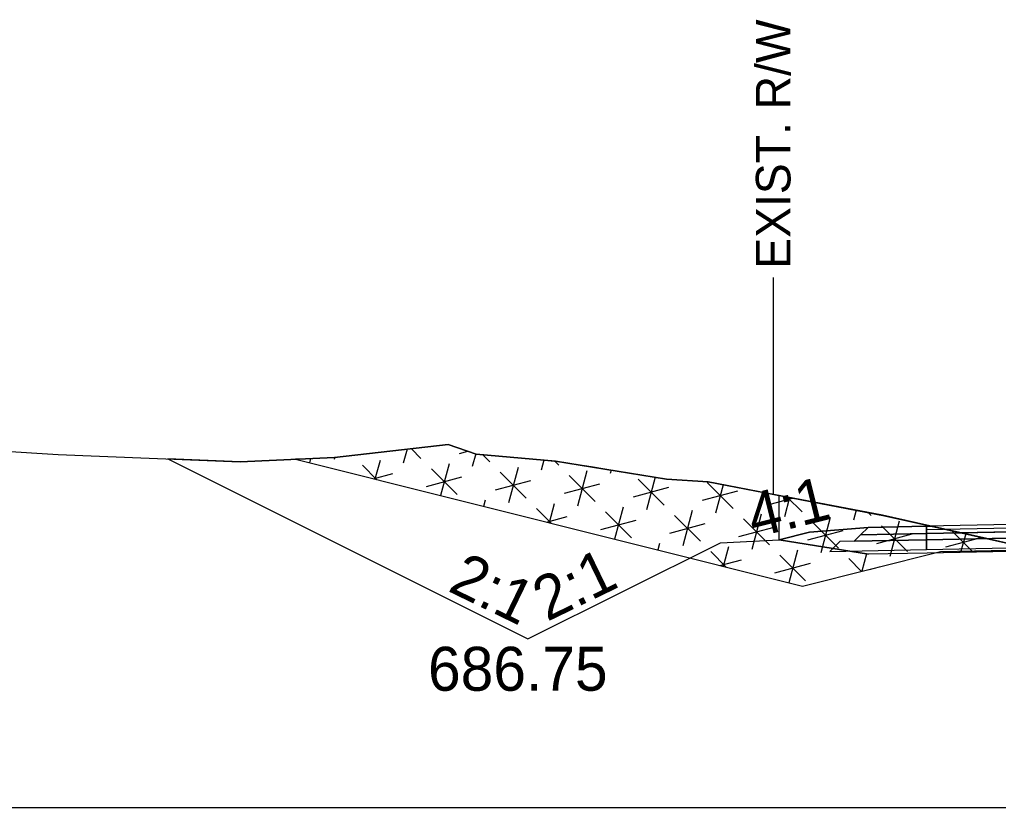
# Model space of a CAD drawing. Extents: x -26 to 4303, y -10 to 9577.
# Drawn here: x 3094.26 to 3127.69, y 2000 to 2026.9 of the extents above; entities that cross this region are included whole.
import ezdxf

# ---------------------------------------------------------------- set-up
doc = ezdxf.new("R2010")
doc.units = 0
for name, color, linetype in [('Exist CMT Pavement', 7, 'Continuous'), ('Old_Level_10', 7, 'Continuous'), ('Old_Level_2', 7, 'Continuous'), ('Pattern 3', 7, 'Continuous'), ('Prop CMT Conc Surface', 7, 'Continuous'), ('Prop CMT Concrete Structures', 7, 'Continuous'), ('Prop CMT Concrete Wall', 7, 'Continuous'), ('Prop CMT Pvmt Course 1', 7, 'Continuous'), ('Prop CMT Pvmt Course 2', 7, 'Continuous'), ('Prop CMT Pvmt Course 2 Wedge', 7, 'Continuous'), ('Prop CMT Pvmt Course 3', 7, 'Continuous'), ('Prop CMT Pvmt Surface', 7, 'Continuous'), ('Prop CMT Pvmt Wedge Surface 1', 7, 'Continuous'), ('Prop CMT Shld Paved Course 1', 7, 'Continuous'), ('Prop CMT Shld Paved Course 2', 7, 'Continuous'), ('Prop CMT Shld Paved Course 3', 7, 'Continuous'), ('Prop CMT Slope Grass', 7, 'Continuous'), ('Prop CMT Subgrade Earthwork', 7, 'Continuous'), ('Prop XS DDE Elevations', 7, 'Continuous'), ('Prop XS Ditch Standard Text', 7, 'Continuous'), ('Prop XS Earthwork Shape', 7, 'Continuous'), ('Prop XS Side Slope Text', 7, 'Continuous'), ('Prop XS Wedging', 7, 'Continuous')]:
    doc.layers.add(name, color=color, linetype=linetype)

msp = doc.modelspace()

# ---------------------------------------------------------------- linework, layer by layer
at = {"layer": 'Exist CMT Pavement'}
msp.add_lwpolyline([(3150, 2010.093), (3125.24, 2009.598)], dxfattribs=at)
at = {"layer": 'Old_Level_10'}
for p, q in [((3099.324, 2011.9), (3111.624, 2005.75)), ((3118.2, 2009.038), (3120.2, 2009.138)), ((3111.624, 2005.75), (3118.2, 2009.038))]:
    msp.add_line(p, q, dxfattribs=at)
at = {"layer": 'Old_Level_2'}
msp.add_line((3000, 2000), (3150, 2000), dxfattribs=at)
msp.add_line((3000, 2000), (3150, 2000), dxfattribs=at)
at = {"layer": 'Pattern 3'}
for p, q in [((3107.494, 2012.228), (3107.367, 2011.755)), ((3107.643, 2012.245), (3107.971, 2011.917)), ((3109.282, 2012.079), (3109.576, 2012.158)), ((3104.201, 2011.907), (3104.162, 2011.763)), ((3105.03, 2011.944), (3105.011, 2011.874)), ((3106.572, 2011.844), (3106.4, 2011.203)), ((3109.839, 2012.067), (3109.724, 2011.637)), ((3110.084, 2012.042), (3110.327, 2011.799)), ((3112.169, 2011.85), (3112.08, 2011.518)), ((3112.551, 2011.813), (3112.684, 2011.68)), ((3105.968, 2011.682), (3106.462, 2011.188)), ((3108.325, 2011.563), (3109.208, 2010.68)), ((3108.928, 2011.725), (3108.638, 2010.644)), ((3110.681, 2011.445), (3111.565, 2010.561)), ((3111.285, 2011.607), (3110.961, 2010.399)), ((3113.641, 2011.488), (3113.318, 2010.281)), ((3114.467, 2011.514), (3114.437, 2011.4)), ((3106.335, 2011.22), (3107.014, 2011.402)), ((3108.163, 2010.96), (3109.37, 2011.283)), ((3110.519, 2010.841), (3111.727, 2011.165)), ((3113.037, 2011.327), (3113.921, 2010.443)), ((3115.394, 2011.208), (3116.278, 2010.324)), ((3115.972, 2011.274), (3115.674, 2010.163)), ((3112.876, 2010.723), (3114.083, 2011.046)), ((3115.232, 2010.604), (3116.44, 2010.928)), ((3117.589, 2010.486), (3118.796, 2010.81)), ((3117.75, 2011.09), (3118.634, 2010.206)), ((3118.291, 2011.015), (3118.031, 2010.044)), ((3110.166, 2010.488), (3110.109, 2010.276)), ((3119.945, 2010.368), (3120.665, 2010.56)), ((3120.562, 2010.58), (3120.387, 2009.926)), ((3120.483, 2010.595), (3120.991, 2010.087)), ((3111.918, 2010.208), (3112.43, 2009.696)), ((3112.522, 2010.369), (3112.347, 2009.717)), ((3114.879, 2010.251), (3114.585, 2009.157)), ((3117.235, 2010.132), (3116.912, 2008.925)), ((3122.834, 2010.145), (3122.743, 2009.807)), ((3112.259, 2009.739), (3112.964, 2009.927)), ((3114.113, 2009.485), (3115.321, 2009.809)), ((3114.275, 2010.089), (3115.159, 2009.205)), ((3116.631, 2009.971), (3117.515, 2009.087)), ((3118.988, 2009.852), (3119.872, 2008.968)), ((3119.591, 2010.014), (3119.268, 2008.807)), ((3121.948, 2009.896), (3121.624, 2008.688)), ((3123.25, 2010.066), (3123.347, 2009.969)), ((3124.304, 2009.777), (3123.981, 2008.57)), ((3116.47, 2009.367), (3117.677, 2009.691)), ((3118.826, 2009.249), (3120.033, 2009.572)), ((3121.182, 2009.13), (3122.39, 2009.454)), ((3121.344, 2009.734), (3122.228, 2008.85)), ((3123.701, 2009.615), (3124.585, 2008.732)), ((3126.108, 2009.447), (3126.8, 2008.754)), ((3123.539, 2009.012), (3124.746, 2009.335)), ((3125.895, 2008.893), (3127.103, 2009.217)), ((3126.576, 2009.342), (3126.416, 2008.747)), ((3116.116, 2009.013), (3116.056, 2008.789)), ((3118.472, 2008.895), (3118.294, 2008.23)), ((3120.829, 2008.777), (3120.532, 2007.67)), ((3117.869, 2008.733), (3118.398, 2008.204)), ((3118.184, 2008.257), (3118.914, 2008.453)), ((3120.225, 2008.615), (3121.109, 2007.731)), ((3122.582, 2008.496), (3123.02, 2008.058)), ((3123.185, 2008.658), (3123.025, 2008.06)), ((3120.063, 2008.011), (3121.271, 2008.335)), ((3123.293, 2008.127), (3123.627, 2008.216))]:
    msp.add_line(p, q, dxfattribs=at)
msp.add_lwpolyline([(3121, 2007.553), (3125.717, 2008.733), (3128.607, 2008.791), (3129.015, 2008.799), (3127.892, 2009.049), (3127.155, 2009.213), (3124.901, 2009.715), (3123.731, 2009.974), (3122.243, 2010.258), (3119.837, 2010.719), (3117.781, 2011.112), (3116.358, 2011.212), (3114.859, 2011.451), (3113.78, 2011.623), (3112.64, 2011.804), (3111.747, 2011.891), (3109.852, 2012.063), (3108.901, 2012.389), (3105.839, 2012.037), (3105.261, 2011.971), (3105.02, 2011.943), (3104.701, 2011.929), (3103.679, 2011.884)], close=True, dxfattribs=at)
at = {"layer": 'Prop CMT Conc Surface'}
for points in [[(3138.687, 2009.617), (3125.24, 2009.348)], [(3125.24, 2009.14), (3138.687, 2009.409)], [(3125.24, 2009.348), (3125.24, 2009.14)]]:
    msp.add_lwpolyline(points, dxfattribs=at)
at = {"layer": 'Prop CMT Concrete Structures'}
for points in [[(3138.687, 2009.617), (3125.24, 2009.348)], [(3125.24, 2009.348), (3125.24, 2009.598)]]:
    msp.add_lwpolyline(points, dxfattribs=at)
at = {"layer": 'Prop CMT Pvmt Course 1'}
for points in [[(3138.687, 2009.409), (3125.24, 2009.14)], [(3125.24, 2009.14), (3125.24, 2008.807)], [(3125.24, 2008.807), (3138.687, 2009.076)]]:
    msp.add_lwpolyline(points, dxfattribs=at)
at = {"layer": 'Prop CMT Pvmt Course 2'}
for points in [[(3125.24, 2009.598), (3123.24, 2009.558), (3122.985, 2009.303)], [(3125.24, 2009.348), (3125.24, 2009.598)], [(3122.985, 2009.303), (3125.24, 2009.348)]]:
    msp.add_lwpolyline(points, dxfattribs=at)
at = {"layer": 'Prop CMT Pvmt Course 2 Wedge'}
for points in [[(3102.699, 2011.84), (3102.699, 2011.84)], [(3123.24, 2009.558), (3121.24, 2009.398), (3120.2, 2009.138)]]:
    msp.add_lwpolyline(points, dxfattribs=at)
at = {"layer": 'Prop CMT Pvmt Course 3'}
for points in [[(3125.24, 2009.348), (3122.985, 2009.303), (3122.772, 2009.091)], [(3122.772, 2009.091), (3125.24, 2009.14)], [(3125.24, 2009.14), (3125.24, 2009.348)]]:
    msp.add_lwpolyline(points, dxfattribs=at)
at = {"layer": 'Prop CMT Pvmt Surface'}
for points in [[(3150, 2009.843), (3125.24, 2009.348)], [(3125.24, 2009.348), (3125.24, 2009.598)]]:
    msp.add_lwpolyline(points, dxfattribs=at)
at = {"layer": 'Prop CMT Pvmt Wedge Surface 1'}
for p, q in [((3120.2, 2009.138), (3123.258, 2008.642)), ((3138.686, 2008.95), (3125.258, 2008.682)), ((3125.258, 2008.682), (3123.258, 2008.642))]:
    msp.add_line(p, q, dxfattribs=at)
at = {"layer": 'Prop CMT Shld Paved Course 1'}
for points in [[(3150, 2009.635), (3125.24, 2009.14)], [(3125.24, 2009.14), (3125.24, 2009.598)]]:
    msp.add_lwpolyline(points, dxfattribs=at)
at = {"layer": 'Prop CMT Shld Paved Course 2'}
msp.add_lwpolyline([(3125.24, 2009.598), (3123.24, 2009.558)], dxfattribs=at)
at = {"layer": 'Prop CMT Shld Paved Course 3'}
for points in [[(3150, 2010.093), (3125.24, 2009.598)], [(3125.24, 2009.348), (3138.687, 2009.617)], [(3125.24, 2009.598), (3125.24, 2009.348)]]:
    msp.add_lwpolyline(points, dxfattribs=at)
at = {"layer": 'Prop CMT Slope Grass'}
msp.add_lwpolyline([(3091.759, 2012.286), (3095.58, 2012.052), (3101.797, 2011.8), (3105.014, 2011.943), (3108.901, 2012.389), (3109.854, 2012.062), (3112.563, 2011.817), (3116.358, 2011.212), (3117.779, 2011.112), (3123.805, 2009.959), (3129.726, 2008.64)], dxfattribs=at)
at = {"layer": 'Prop CMT Subgrade Earthwork'}
for points in [[(3125.24, 2009.14), (3122.772, 2009.091), (3122.272, 2009.081), (3121.932, 2008.74)], [(3125.24, 2008.807), (3125.24, 2009.14)], [(3121.932, 2008.74), (3125.24, 2008.807)]]:
    msp.add_lwpolyline(points, dxfattribs=at)
at = {"layer": 'Prop XS DDE Elevations'}
msp.add_lwpolyline([(3125.258, 2008.682), (3123.258, 2008.642), (3120.2, 2009.138), (3121.24, 2009.398), (3123.24, 2009.558), (3125.24, 2009.598), (3125.41, 2009.602), (3129.187, 2008.76)], close=True, dxfattribs=at)
at = {"layer": 'Prop XS Ditch Standard Text'}
msp.add_line((3120, 2018.089), (3120, 2010.687), dxfattribs=at)
at = {"layer": 'Prop XS Earthwork Shape'}
for p, q in [((3099.324, 2011.9), (3111.624, 2005.75)), ((3120.2, 2010.649), (3120, 2010.687)), ((3120.2, 2009.138), (3120.2, 2010.649)), ((3120.2, 2009.138), (3120.2, 2010.649)), ((3118.2, 2009.038), (3120.2, 2009.138)), ((3111.624, 2005.75), (3118.2, 2009.038))]:
    msp.add_line(p, q, dxfattribs=at)
msp.add_lwpolyline([(3120, 2010.687), (3117.779, 2011.112), (3116.358, 2011.212), (3112.563, 2011.817), (3109.854, 2012.062), (3108.901, 2012.389), (3105.014, 2011.943), (3101.797, 2011.8), (3099.324, 2011.9)], dxfattribs=at)
at = {"layer": 'Prop XS Wedging'}
msp.add_lwpolyline([(3150.002, 2009.968), (3125.242, 2009.473)], dxfattribs=at)

# ---------------------------------------------------------------- texts
at = {"layer": 'Prop CMT Concrete Wall'}
for rotation, p in [(334.1383, (3108.846, 2007.407)), (25.8617, (3112.277, 2006.331))]:
    msp.add_text('2:1', height=1.5, rotation=rotation, dxfattribs=at).set_placement(p)
msp.add_text('686.75', height=1.5, dxfattribs=at).set_placement((3108.211, 2003.983))
at = {"layer": 'Prop XS Ditch Standard Text'}
msp.add_text('EXIST. R/W', height=1.1811, rotation=90, dxfattribs=at).set_placement((3120.591, 2018.391))
at = {"layer": 'Prop XS Side Slope Text'}
msp.add_text('4:1', height=1.5, rotation=14.0362, dxfattribs=at).set_placement((3119.339, 2009.193))

doc.saveas('drawing.dxf')
